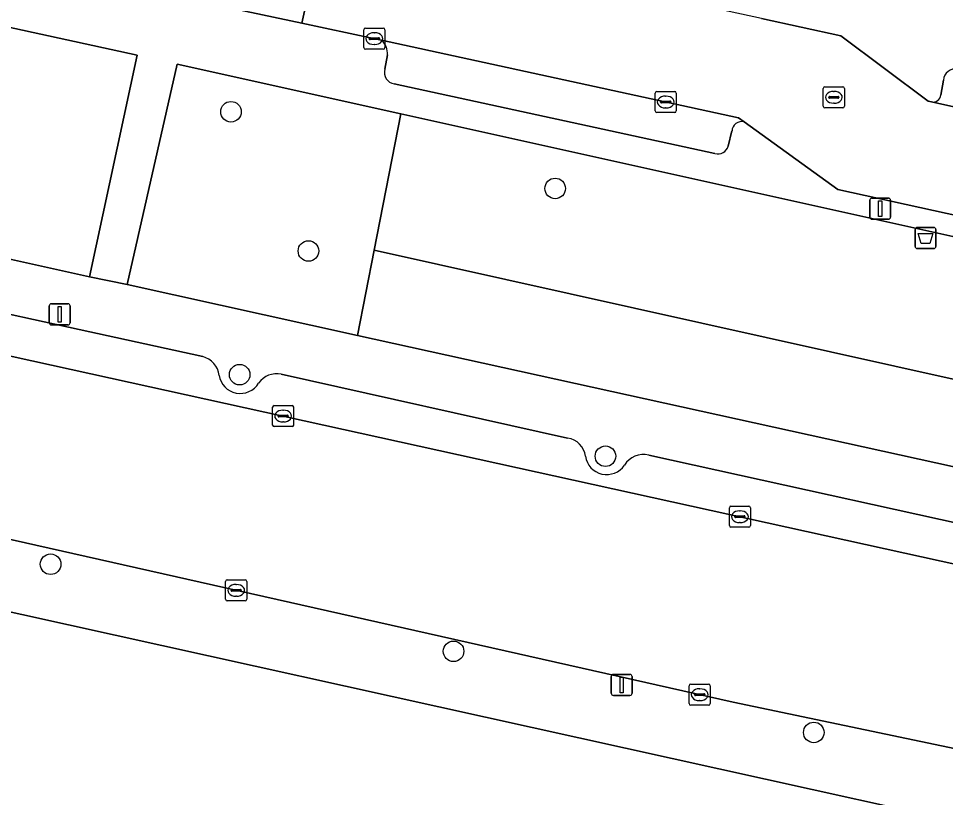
# Model space of a CAD drawing. Extents: x 162172 to 163187, y 382874 to 383685.
# Drawn here: x 162889.83 to 162933.89, y 383085.42 to 383122.46 of the extents above; entities that cross this region are included whole.
import ezdxf

# ---------------------------------------------------------------- set-up
doc = ezdxf.new("R2010")
doc.units = 0
for name, color, linetype in [('IMGEO_Afvalbak', 7, 'Continuous'), ('IMGEO_Boom', 7, 'Continuous'), ('IMGEO_Erf', 7, 'Continuous'), ('IMGEO_Groenvoorziening', 7, 'Continuous'), ('IMGEO_Kolk', 7, 'Continuous'), ('IMGEO_Lichtmast', 7, 'Continuous'), ('IMGEO_Parkeervlak_open', 7, 'Continuous'), ('IMGEO_Rijbaan_lokaal_open', 7, 'Continuous'), ('IMGEO_Rioolput', 7, 'Continuous'), ('IMGEO_Voetpad_open', 7, 'Continuous')]:
    doc.layers.add(name, color=color, linetype=linetype)

msp = doc.modelspace()

# ---------------------------------------------------------------- linework, layer by layer
at = {"layer": 'IMGEO_Afvalbak'}
for p, q in [((162932.448, 383111.621), (162932.448, 383112.421)), ((162932.448, 383112.421), (162932.448, 383111.621)), ((162932.548, 383112.521), (162933.338, 383112.521)), ((162933.338, 383112.521), (162932.548, 383112.521)), ((162933.438, 383112.421), (162933.438, 383111.621)), ((162933.438, 383111.621), (162933.438, 383112.421)), ((162933.338, 383111.521), (162932.548, 383111.521)), ((162932.548, 383111.521), (162933.338, 383111.521))]:
    msp.add_line(p, q, dxfattribs=at)
msp.add_lwpolyline([(162932.591, 383112.235), (162933.295, 383112.235), (162933.146, 383111.765), (162932.74, 383111.765), (162932.591, 383112.235)], dxfattribs=at)
for centre, start, end in [((162932.548, 383112.421), 90, 180), ((162932.548, 383112.421), 90, 180), ((162933.338, 383112.421), 0, 90), ((162933.338, 383112.421), 360, 90), ((162932.548, 383111.621), 180, 270), ((162932.548, 383111.621), 180, 270), ((162933.338, 383111.621), 270, 0), ((162933.338, 383111.621), 270, 0)]:
    msp.add_arc(centre, 0.1, start, end, dxfattribs=at)
at = {"layer": 'IMGEO_Boom'}
for centre in [(162899.93, 383118.024), (162915.339, 383114.377), (162903.611, 383111.403), (162900.342, 383105.525), (162917.728, 383101.646), (162891.356, 383096.511), (162910.509, 383092.37), (162927.632, 383088.511)]:
    msp.add_circle(centre, 0.489, dxfattribs=at)
at = {"layer": 'IMGEO_Erf'}
msp.add_lwpolyline([(162942.934, 383082.386), (162889.983, 383094.114), (162857.128, 383101.363), (162846.356, 383103.74), (162836.58, 383105.897)], dxfattribs=at)
at = {"layer": 'IMGEO_Groenvoorziening'}
for points in [[(162893.211, 383110.179), (162895.476, 383120.707), (162885.055, 383122.981), (162883.631, 383116.338), (162882.782, 383112.485)], [(162906.739, 383111.444), (162908.002, 383117.921), (162897.369, 383120.283), (162894.994, 383109.803), (162905.948, 383107.39)], [(162948.359, 383108.955), (162908.002, 383117.921), (162906.739, 383111.444), (162947.066, 383102.459)], [(162906.739, 383111.444), (162905.948, 383107.39), (162946.311, 383098.498), (162947.066, 383102.459)]]:
    msp.add_lwpolyline(points, close=True, dxfattribs=at)
at = {"layer": 'IMGEO_Kolk'}
for p, q in [((162906.318, 383122), (162907.17, 383122)), ((162906.243, 383121.074), (162906.243, 383121.926)), ((162906.502, 383121.494), (162906.502, 383121.506)), ((162906.545, 383121.543), (162906.943, 383121.543)), ((162906.731, 383121.78), (162906.756, 383121.78)), ((162906.986, 383121.506), (162906.986, 383121.494)), ((162907.244, 383121.926), (162907.244, 383121.074)), ((162906.94, 383121.457), (162906.542, 383121.457)), ((162906.754, 383121.22), (162906.729, 383121.22)), ((162907.17, 383121), (162906.318, 383121)), ((162920.094, 383118.061), (162920.094, 383118.913)), ((162920.169, 383118.987), (162921.021, 383118.987)), ((162921.095, 383118.913), (162921.095, 383118.061)), ((162920.353, 383118.481), (162920.353, 383118.493)), ((162920.791, 383118.444), (162920.393, 383118.444)), ((162920.396, 383118.53), (162920.794, 383118.53)), ((162920.582, 383118.767), (162920.607, 383118.767)), ((162920.837, 383118.493), (162920.837, 383118.481)), ((162921.021, 383117.987), (162920.169, 383117.987)), ((162920.605, 383118.207), (162920.58, 383118.207)), ((162901.908, 383103.129), (162901.908, 383103.981)), ((162901.983, 383104.055), (162902.835, 383104.055)), ((162902.909, 383103.981), (162902.909, 383103.129)), ((162902.167, 383103.549), (162902.167, 383103.561)), ((162902.605, 383103.512), (162902.207, 383103.512)), ((162902.21, 383103.598), (162902.608, 383103.598)), ((162902.396, 383103.835), (162902.421, 383103.835)), ((162902.651, 383103.561), (162902.651, 383103.549)), ((162902.835, 383103.055), (162901.983, 383103.055)), ((162902.419, 383103.275), (162902.394, 383103.275)), ((162923.619, 383098.344), (162923.619, 383099.196)), ((162923.694, 383099.27), (162924.546, 383099.27)), ((162924.107, 383099.05), (162924.132, 383099.05)), ((162924.62, 383099.196), (162924.62, 383098.344)), ((162923.878, 383098.764), (162923.878, 383098.776)), ((162924.316, 383098.727), (162923.918, 383098.727)), ((162923.921, 383098.813), (162924.319, 383098.813)), ((162924.362, 383098.776), (162924.362, 383098.764)), ((162924.546, 383098.27), (162923.694, 383098.27)), ((162924.13, 383098.49), (162924.105, 383098.49)), ((162899.676, 383094.842), (162899.676, 383095.694)), ((162899.751, 383095.768), (162900.603, 383095.768)), ((162900.164, 383095.548), (162900.189, 383095.548)), ((162900.677, 383095.694), (162900.677, 383094.842)), ((162899.935, 383095.262), (162899.935, 383095.274)), ((162900.373, 383095.225), (162899.975, 383095.225)), ((162899.978, 383095.311), (162900.376, 383095.311)), ((162900.419, 383095.274), (162900.419, 383095.262)), ((162900.603, 383094.768), (162899.751, 383094.768)), ((162900.187, 383094.988), (162900.162, 383094.988)), ((162921.708, 383089.881), (162921.708, 383090.733)), ((162921.783, 383090.807), (162922.635, 383090.807)), ((162922.709, 383090.733), (162922.709, 383089.881)), ((162921.967, 383090.301), (162921.967, 383090.313)), ((162922.405, 383090.264), (162922.007, 383090.264)), ((162922.01, 383090.35), (162922.408, 383090.35)), ((162922.196, 383090.587), (162922.221, 383090.587)), ((162922.451, 383090.313), (162922.451, 383090.301)), ((162922.635, 383089.807), (162921.783, 383089.807)), ((162922.219, 383090.027), (162922.194, 383090.027))]:
    msp.add_line(p, q, dxfattribs=at)
for points in [[(162906.318, 383122), (162907.17, 383122)], [(162906.243, 383121.074), (162906.243, 383121.926)], [(162907.244, 383121.926), (162907.244, 383121.074)], [(162907.17, 383121), (162906.318, 383121)], [(162920.094, 383118.061), (162920.094, 383118.913)], [(162920.169, 383118.987), (162921.021, 383118.987)], [(162921.095, 383118.913), (162921.095, 383118.061)], [(162921.021, 383117.987), (162920.169, 383117.987)], [(162901.908, 383103.129), (162901.908, 383103.981)], [(162901.983, 383104.055), (162902.835, 383104.055)], [(162902.909, 383103.981), (162902.909, 383103.129)], [(162902.835, 383103.055), (162901.983, 383103.055)], [(162923.619, 383098.344), (162923.619, 383099.196)], [(162923.694, 383099.27), (162924.546, 383099.27)], [(162924.62, 383099.196), (162924.62, 383098.344)], [(162924.546, 383098.27), (162923.694, 383098.27)], [(162899.676, 383094.842), (162899.676, 383095.694)], [(162899.751, 383095.768), (162900.603, 383095.768)], [(162900.677, 383095.694), (162900.677, 383094.842)], [(162900.603, 383094.768), (162899.751, 383094.768)], [(162921.708, 383089.881), (162921.708, 383090.733)], [(162921.783, 383090.807), (162922.635, 383090.807)], [(162922.709, 383090.733), (162922.709, 383089.881)], [(162922.635, 383089.807), (162921.783, 383089.807)]]:
    msp.add_lwpolyline(points, dxfattribs=at)
for centre, radius, start, end in [((162906.32, 383121.924), 0.0765, 91.552, 178.448), ((162906.32, 383121.924), 0.0765, 91.552, 178.448), ((162907.168, 383121.924), 0.0765, 1.552, 88.448), ((162907.168, 383121.924), 0.0765, 1.552, 88.448), ((162906.542, 383121.503), 0.0403, 85.8775, 175.7526), ((162906.539, 383121.493), 0.0366, 178.938, 274.7102), ((162906.943, 383121.5), 0.043, 264.8664, 352.4533), ((162906.947, 383121.505), 0.0386, 1.7309, 96.639), ((162906.32, 383121.076), 0.0765, 181.552, 268.448), ((162906.32, 383121.076), 0.0765, 181.552, 268.448), ((162907.168, 383121.076), 0.0765, 271.552, 358.448), ((162907.168, 383121.076), 0.0765, 271.552, 358.448), ((162920.171, 383118.911), 0.0765, 91.552, 178.448), ((162920.171, 383118.911), 0.0765, 91.552, 178.448), ((162921.019, 383118.911), 0.0765, 1.552, 88.448), ((162921.019, 383118.911), 0.0765, 1.552, 88.448), ((162920.393, 383118.49), 0.0403, 85.8775, 175.7526), ((162920.39, 383118.48), 0.0366, 178.938, 274.7102), ((162920.794, 383118.487), 0.043, 264.8664, 352.4533), ((162920.798, 383118.492), 0.0386, 1.7309, 96.639), ((162920.171, 383118.063), 0.0765, 181.552, 268.448), ((162920.171, 383118.063), 0.0765, 181.552, 268.448), ((162921.019, 383118.063), 0.0765, 271.552, 358.448), ((162921.019, 383118.063), 0.0765, 271.552, 358.448), ((162901.985, 383103.979), 0.0765, 91.552, 178.448), ((162901.985, 383103.979), 0.0765, 91.552, 178.448), ((162902.833, 383103.979), 0.0765, 1.552, 88.448), ((162902.833, 383103.979), 0.0765, 1.552, 88.448), ((162902.207, 383103.558), 0.0403, 85.8775, 175.7526), ((162902.204, 383103.548), 0.0366, 178.938, 274.7102), ((162902.608, 383103.555), 0.043, 264.8664, 352.4533), ((162902.612, 383103.56), 0.0386, 1.7309, 96.639), ((162901.985, 383103.131), 0.0765, 181.552, 268.448), ((162901.985, 383103.131), 0.0765, 181.552, 268.448), ((162902.833, 383103.131), 0.0765, 271.552, 358.448), ((162902.833, 383103.131), 0.0765, 271.552, 358.448), ((162923.696, 383099.194), 0.0765, 91.552, 178.448), ((162923.696, 383099.194), 0.0765, 91.552, 178.448), ((162924.544, 383099.194), 0.0765, 1.552, 88.448), ((162924.544, 383099.194), 0.0765, 1.552, 88.448), ((162923.918, 383098.773), 0.0403, 85.8775, 175.7526), ((162923.915, 383098.763), 0.0366, 178.938, 274.7102), ((162924.319, 383098.77), 0.043, 264.8664, 352.4533), ((162924.323, 383098.775), 0.0386, 1.7309, 96.639), ((162923.696, 383098.346), 0.0765, 181.552, 268.448), ((162923.696, 383098.346), 0.0765, 181.552, 268.448), ((162924.544, 383098.346), 0.0765, 271.552, 358.448), ((162924.544, 383098.346), 0.0765, 271.552, 358.448), ((162899.753, 383095.692), 0.0765, 91.552, 178.448), ((162899.753, 383095.692), 0.0765, 91.552, 178.448), ((162900.601, 383095.692), 0.0765, 1.552, 88.448), ((162900.601, 383095.692), 0.0765, 1.552, 88.448), ((162899.975, 383095.271), 0.0403, 85.8775, 175.7526), ((162899.972, 383095.261), 0.0366, 178.938, 274.7102), ((162900.376, 383095.268), 0.043, 264.8664, 352.4533), ((162900.38, 383095.273), 0.0386, 1.7309, 96.639), ((162899.753, 383094.844), 0.0765, 181.552, 268.448), ((162899.753, 383094.844), 0.0765, 181.552, 268.448), ((162900.601, 383094.844), 0.0765, 271.552, 358.448), ((162900.601, 383094.844), 0.0765, 271.552, 358.448), ((162921.785, 383090.731), 0.0765, 91.552, 178.448), ((162921.785, 383090.731), 0.0765, 91.552, 178.448), ((162922.633, 383090.731), 0.0765, 1.552, 88.448), ((162922.633, 383090.731), 0.0765, 1.552, 88.448), ((162922.007, 383090.31), 0.0403, 85.8775, 175.7526), ((162922.004, 383090.3), 0.0366, 178.938, 274.7102), ((162922.408, 383090.307), 0.043, 264.8664, 352.4533), ((162922.412, 383090.312), 0.0386, 1.7309, 96.639), ((162921.785, 383089.883), 0.0765, 181.552, 268.448), ((162921.785, 383089.883), 0.0765, 181.552, 268.448), ((162922.633, 383089.883), 0.0765, 271.552, 358.448), ((162922.633, 383089.883), 0.0765, 271.552, 358.448)]:
    msp.add_arc(centre, radius, start, end, dxfattribs=at)
for centre, major_axis, ratio, start_param, end_param in [((162906.73, 383121.5), (-0.387, 0.002), 0.722429, 4.712389, 7.853982), ((162906.755, 383121.5), (-0.39, 0.002), 0.717154, 1.570796, 4.712389), ((162920.581, 383118.487), (-0.387, 0.002), 0.722429, 4.712389, 7.853982), ((162920.606, 383118.487), (-0.39, 0.002), 0.717154, 1.570796, 4.712389), ((162902.395, 383103.555), (-0.387, 0.002), 0.722429, 4.712389, 7.853982), ((162902.42, 383103.555), (-0.39, 0.002), 0.717154, 1.570796, 4.712389), ((162924.106, 383098.77), (-0.387, 0.002), 0.722429, 4.712389, 7.853982), ((162924.131, 383098.77), (-0.39, 0.002), 0.717154, 1.570796, 4.712389), ((162900.163, 383095.268), (-0.387, 0.002), 0.722429, 4.712389, 7.853982), ((162900.188, 383095.268), (-0.39, 0.002), 0.717154, 1.570796, 4.712389), ((162922.195, 383090.307), (-0.387, 0.002), 0.722429, 4.712389, 7.853982), ((162922.22, 383090.307), (-0.39, 0.002), 0.717154, 1.570796, 4.712389)]:
    msp.add_ellipse(centre, major_axis=major_axis, ratio=ratio, start_param=start_param, end_param=end_param, dxfattribs=at)
at = {"layer": 'IMGEO_Lichtmast'}
for p, q in [((162930.293, 383113.016), (162930.293, 383113.816)), ((162930.293, 383113.816), (162930.293, 383113.016)), ((162930.393, 383113.916), (162931.183, 383113.916)), ((162931.183, 383113.916), (162930.393, 383113.916)), ((162931.283, 383113.816), (162931.283, 383113.016)), ((162931.283, 383113.016), (162931.283, 383113.816)), ((162931.183, 383112.916), (162930.393, 383112.916)), ((162930.393, 383112.916), (162931.183, 383112.916)), ((162891.292, 383107.992), (162891.292, 383108.792)), ((162891.292, 383108.792), (162891.292, 383107.992)), ((162891.392, 383108.892), (162892.182, 383108.892)), ((162892.182, 383108.892), (162891.392, 383108.892)), ((162892.282, 383108.792), (162892.282, 383107.992)), ((162892.282, 383107.992), (162892.282, 383108.792)), ((162892.182, 383107.892), (162891.392, 383107.892)), ((162891.392, 383107.892), (162892.182, 383107.892)), ((162918.006, 383090.372), (162918.006, 383091.172)), ((162918.006, 383091.172), (162918.006, 383090.372)), ((162918.106, 383091.272), (162918.896, 383091.272)), ((162918.896, 383091.272), (162918.106, 383091.272)), ((162918.996, 383091.172), (162918.996, 383090.372)), ((162918.996, 383090.372), (162918.996, 383091.172)), ((162918.896, 383090.272), (162918.106, 383090.272)), ((162918.106, 383090.272), (162918.896, 383090.272))]:
    msp.add_line(p, q, dxfattribs=at)
for points in [[(162930.713, 383113.791), (162930.863, 383113.791), (162930.863, 383113.041), (162930.713, 383113.041), (162930.713, 383113.791)], [(162891.712, 383108.767), (162891.862, 383108.767), (162891.862, 383108.017), (162891.712, 383108.017), (162891.712, 383108.767)], [(162918.426, 383091.147), (162918.576, 383091.147), (162918.576, 383090.397), (162918.426, 383090.397), (162918.426, 383091.147)]]:
    msp.add_lwpolyline(points, dxfattribs=at)
for centre, start, end in [((162930.393, 383113.816), 90, 180), ((162930.393, 383113.816), 90, 180), ((162931.183, 383113.816), 0, 90), ((162931.183, 383113.816), 360, 90), ((162930.393, 383113.016), 180, 270), ((162930.393, 383113.016), 180, 270), ((162931.183, 383113.016), 270, 0), ((162931.183, 383113.016), 270, 0), ((162891.392, 383108.792), 90, 180), ((162891.392, 383108.792), 90, 180), ((162892.182, 383108.792), 0, 90), ((162892.182, 383108.792), 360, 90), ((162891.392, 383107.992), 180, 270), ((162891.392, 383107.992), 180, 270), ((162892.182, 383107.992), 270, 0), ((162892.182, 383107.992), 270, 0), ((162918.106, 383091.172), 90, 180), ((162918.106, 383091.172), 90, 180), ((162918.896, 383091.172), 0, 90), ((162918.896, 383091.172), 360, 90), ((162918.106, 383090.372), 180, 270), ((162918.106, 383090.372), 180, 270), ((162918.896, 383090.372), 270, 0), ((162918.896, 383090.372), 270, 0)]:
    msp.add_arc(centre, 0.1, start, end, dxfattribs=at)
at = {"layer": 'IMGEO_Parkeervlak_open'}
for points in [[(162777.11, 383131.169), (162892.326, 383105.776), (163000, 383082.046), (163013.118, 383079.154)], [(162924.318, 383117.546), (162924.056, 383117.735), (162907.091, 383121.427)], [(162907.371, 383120.729), (162907.244, 383120.046)], [(162907.688, 383119.352), (162922.936, 383116.033)], [(162933.795, 383119.529), (162933.669, 383118.82)], [(162933.222, 383118.492), (162950.148, 383114.711)], [(162923.567, 383116.389), (162923.744, 383117.109)], [(162898.592, 383106.38), (162892.707, 383107.669), (162887.193, 383108.876)], [(162915.932, 383102.508), (162902.32, 383105.54)], [(162939.044, 383097.453), (162919.789, 383101.698)]]:
    msp.add_lwpolyline(points, dxfattribs=at)
for centre, radius, start, end in [((162906.488, 383120.78), 0.884, 356.6926, 47.0234), ((162907.759, 383119.887), 0.539, 162.8298, 262.3899), ((162934.401, 383119.469), 0.609, 83.8186, 174.3691), ((162933.299, 383118.856), 0.372, 258.0356, 354.5054), ((162924.211, 383117.091), 0.467, 76.7616, 177.8042), ((162923.07, 383116.533), 0.517, 254.9914, 343.8706), ((162898.307, 383105.344), 1.074, 7.8494, 74.6045), ((162900.374, 383105.646), 1.015, 188.7903, 328.9194), ((162902.098, 383104.519), 1.045, 77.7098, 144.7501), ((162915.778, 383101.51), 1.01, 7.6416, 81.2199), ((162919.529, 383100.684), 1.046, 75.6252, 149.15), ((162917.788, 383101.794), 1.02, 188.473, 325.7954)]:
    msp.add_arc(centre, radius, start, end, dxfattribs=at)
at = {"layer": 'IMGEO_Rijbaan_lokaal_open'}
for points in [[(162892.326, 383105.776), (162777.11, 383131.169), (162776.695, 383131.255), (162768.44, 383133.092), (162768.216, 383133.132), (162723.126, 383143.173), (162721.765, 383143.486), (162712.48, 383145.52), (162709.068, 383146.272), (162622.598, 383165.402), (162622.419, 383165.446), (162617.288, 383166.603), (162616.709, 383166.727)], [(162744.065, 383129.98), (162755.641, 383127.484), (162757.16, 383127.16), (162771.049, 383124), (162776.079, 383122.88), (162781.97, 383121.569), (162783.256, 383121.293), (162791.009, 383119.631), (162800.138, 383117.52), (162805.148, 383116.361), (162807.385, 383115.865), (162813.338, 383114.557), (162831.813, 383110.473), (162832.208, 383110.39), (162837.346, 383109.312), (162843.91, 383107.935), (162847.127, 383107.222), (162857.711, 383104.876), (162857.913, 383104.827), (162884.53, 383098.802), (162890.648, 383097.421), (162923.801, 383089.955), (162943.612, 383085.806)], [(163080.79, 383065.134), (163068.711, 383065.723), (163068.825, 383068.129), (163067.058, 383068.213), (163061.853, 383068.428), (163061.041, 383068.559), (163060.169, 383068.694), (163052.628, 383070.411), (163050.878, 383070.822), (163024.93, 383076.525), (163021.318, 383077.345), (163013.684, 383079.024), (163013.118, 383079.154), (163000, 383082.046), (162892.326, 383105.776)]]:
    msp.add_lwpolyline(points, dxfattribs=at)
for points in [[(162892.167, 383129.751), (162891.066, 383124.855), (162891.879, 383124.673), (162896.034, 383123.787), (162903.29, 383122.239), (162904.361, 383127.004), (162902.668, 383127.387), (162893.736, 383129.407), (162893.499, 383129.461)], [(162933.222, 383118.492), (162933.07, 383118.526), (162928.923, 383121.64), (162925.152, 383122.459), (162908.106, 383126.159), (162907.758, 383126.235), (162904.361, 383127.004), (162903.29, 383122.239), (162906.708, 383121.51), (162907.091, 383121.427), (162924.056, 383117.735), (162924.318, 383117.546), (162928.779, 383114.324), (162940.468, 383111.762), (162953.305, 383108.932), (162954.382, 383113.777), (162950.148, 383114.711)]]:
    msp.add_lwpolyline(points, close=True, dxfattribs=at)
at = {"layer": 'IMGEO_Rioolput'}
for p, q in [((162928.084, 383118.284), (162928.084, 383119.136)), ((162928.159, 383119.21), (162929.011, 383119.21)), ((162928.572, 383118.99), (162928.597, 383118.99)), ((162929.085, 383119.136), (162929.085, 383118.284)), ((162928.343, 383118.704), (162928.343, 383118.716)), ((162928.781, 383118.667), (162928.383, 383118.667)), ((162928.386, 383118.753), (162928.784, 383118.753)), ((162928.595, 383118.43), (162928.57, 383118.43)), ((162928.827, 383118.716), (162928.827, 383118.704)), ((162929.011, 383118.21), (162928.159, 383118.21))]:
    msp.add_line(p, q, dxfattribs=at)
for points in [[(162928.084, 383118.284), (162928.084, 383119.136)], [(162928.159, 383119.21), (162929.011, 383119.21)], [(162929.085, 383119.136), (162929.085, 383118.284)], [(162929.011, 383118.21), (162928.159, 383118.21)]]:
    msp.add_lwpolyline(points, dxfattribs=at)
for centre, radius, start, end in [((162928.161, 383119.134), 0.0765, 91.552, 178.448), ((162928.161, 383119.134), 0.0765, 91.552, 178.448), ((162929.009, 383119.134), 0.0765, 1.552, 88.448), ((162929.009, 383119.134), 0.0765, 1.552, 88.448), ((162928.383, 383118.713), 0.0403, 85.8775, 175.7526), ((162928.38, 383118.703), 0.0366, 178.938, 274.7102), ((162928.784, 383118.71), 0.043, 264.8664, 352.4533), ((162928.788, 383118.715), 0.0386, 1.7309, 96.639), ((162928.161, 383118.286), 0.0765, 181.552, 268.448), ((162928.161, 383118.286), 0.0765, 181.552, 268.448), ((162929.009, 383118.286), 0.0765, 271.552, 358.448), ((162929.009, 383118.286), 0.0765, 271.552, 358.448)]:
    msp.add_arc(centre, radius, start, end, dxfattribs=at)
for centre, major_axis, ratio, start_param, end_param in [((162928.571, 383118.71), (-0.387, 0.002), 0.722429, 4.712389, 7.853982), ((162928.596, 383118.71), (-0.39, 0.002), 0.717154, 1.570796, 4.712389)]:
    msp.add_ellipse(centre, major_axis=major_axis, ratio=ratio, start_param=start_param, end_param=end_param, dxfattribs=at)
at = {"layer": 'IMGEO_Voetpad_open'}
for points in [[(162781.287, 383145.909), (162791.466, 383143.63), (162803.424, 383140.952), (162804.069, 383139.814), (162825.472, 383135.017), (162825.865, 383136.021), (162835.759, 383133.843), (162833.499, 383123.373), (162835.291, 383122.984), (162837.523, 383133.355), (162847.668, 383131.141), (162885.055, 383122.981), (162895.476, 383120.707), (162893.211, 383110.179), (162894.994, 383109.803), (162897.369, 383120.283), (162908.002, 383117.921), (162948.359, 383108.955)], [(162946.311, 383098.498), (162905.948, 383107.39), (162894.994, 383109.803), (162893.211, 383110.179), (162882.782, 383112.485), (162845.259, 383120.78), (162835.291, 383122.984), (162833.499, 383123.373), (162823.542, 383125.571), (162788.717, 383133.274), (162779.01, 383135.399), (162776.132, 383136.11), (162771.232, 383137.324), (162768.221, 383137.795), (162766.308, 383136.698), (162757.914, 383138.559), (162728.727, 383145.028)], [(162907.091, 383121.427), (162906.708, 383121.51), (162903.29, 383122.239), (162896.034, 383123.787), (162891.879, 383124.673), (162891.066, 383124.855), (162890.923, 383124.886), (162890.71, 383124.934)], [(162925.152, 383122.459), (162928.923, 383121.64), (162933.07, 383118.526), (162933.222, 383118.492)], [(162907.244, 383120.046), (162907.371, 383120.729)], [(162922.936, 383116.033), (162907.688, 383119.352)], [(162933.669, 383118.82), (162933.795, 383119.529)], [(163003.25, 383098.213), (163003.392, 383099.063), (163003.245, 383099.501), (163001.131, 383099.992), (163000, 383100.255), (162998.345, 383100.64), (162997.508, 383100.834), (162974.997, 383105.942), (162971.268, 383104.961), (162966.126, 383106.079), (162963.964, 383106.56), (162953.305, 383108.932), (162940.468, 383111.762), (162928.779, 383114.324), (162924.318, 383117.546)], [(162923.744, 383117.109), (162923.567, 383116.389)], [(162887.193, 383108.876), (162892.707, 383107.669), (162898.592, 383106.38)], [(162902.32, 383105.54), (162915.932, 383102.508)], [(162919.789, 383101.698), (162939.044, 383097.453)]]:
    msp.add_lwpolyline(points, dxfattribs=at)
msp.add_lwpolyline([(162857.128, 383101.363), (162889.983, 383094.114), (162942.934, 383082.386), (162943.612, 383085.806), (162923.801, 383089.955), (162890.648, 383097.421), (162884.53, 383098.802), (162857.913, 383104.827)], close=True, dxfattribs=at)
for centre, radius, start, end in [((162906.488, 383120.78), 0.884, 356.6926, 47.0234), ((162907.759, 383119.887), 0.539, 162.8298, 262.3899), ((162934.401, 383119.469), 0.609, 83.8186, 174.3691), ((162933.299, 383118.856), 0.372, 258.0356, 354.5054), ((162924.211, 383117.091), 0.467, 76.7616, 177.8042), ((162923.07, 383116.533), 0.517, 254.9914, 343.8706), ((162898.307, 383105.344), 1.074, 7.8494, 74.6045), ((162900.374, 383105.646), 1.015, 188.7903, 328.9194), ((162902.098, 383104.519), 1.045, 77.7098, 144.7501), ((162915.778, 383101.51), 1.01, 7.6416, 81.2199), ((162919.529, 383100.684), 1.046, 75.6252, 149.15), ((162917.788, 383101.794), 1.02, 188.473, 325.7954)]:
    msp.add_arc(centre, radius, start, end, dxfattribs=at)

doc.saveas('drawing.dxf')
